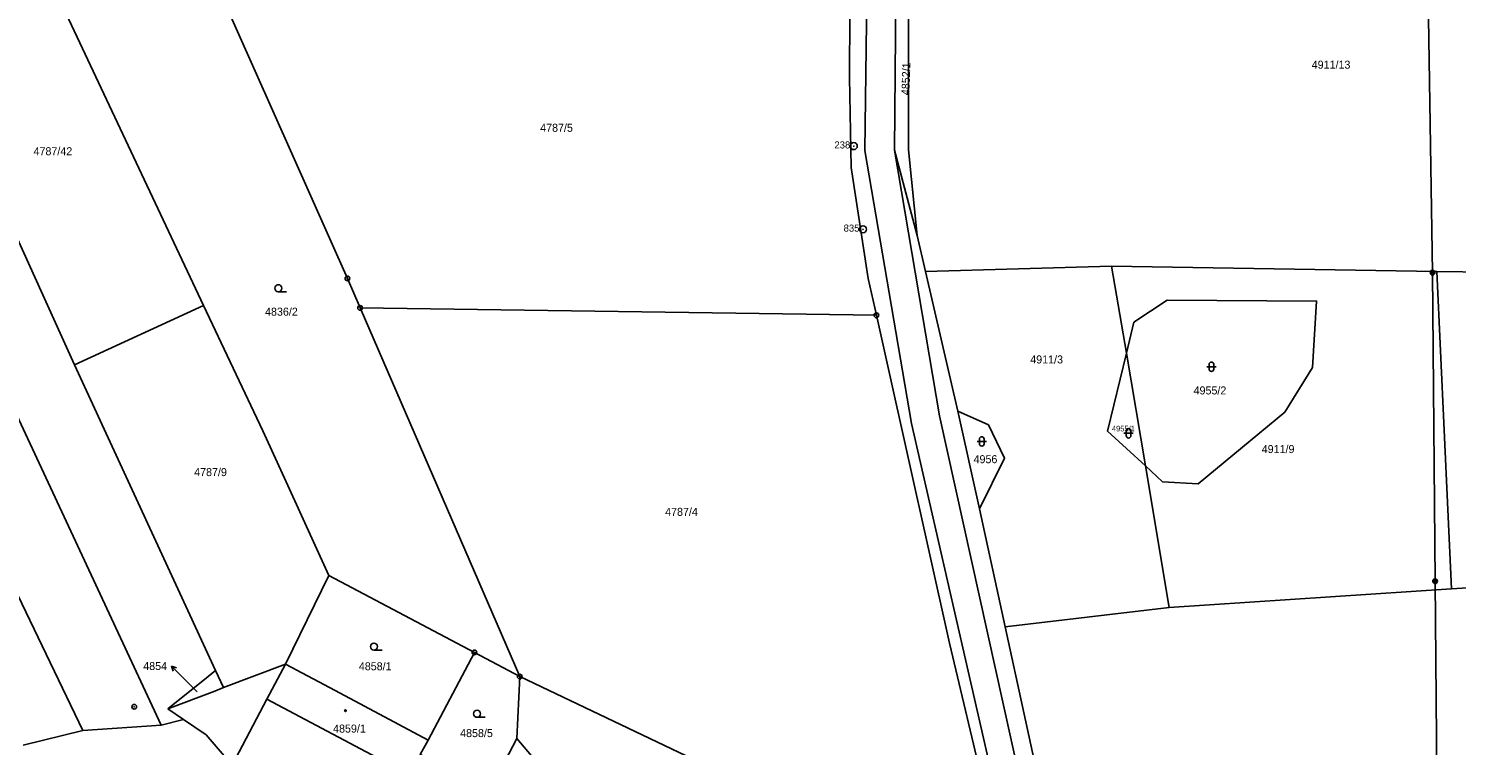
# Model space of a CAD drawing. Extents: x -733394 to -722299, y -1082822 to -1075049.
# Drawn here: x -725119.7 to -724816.4, y -1079587.7 to -1079435.5 of the extents above; entities that cross this region are included whole.
import ezdxf

# ---------------------------------------------------------------- set-up
doc = ezdxf.new("R2010")
doc.units = 0
for name, color, linetype in [('Hranice parcel', 7, 'Continuous'), ('Parcelní čísla', 7, 'Continuous'), ('Pop  PČ popisy', 7, 'Continuous'), ('Poz předměty', 7, 'Continuous'), ('Vnitřní kresba', 7, 'Continuous'), ('Značky bodu BP', 7, 'Continuous'), ('Značky budov', 7, 'Continuous'), ('Značky kultur', 7, 'Continuous')]:
    doc.layers.add(name, color=color, linetype=linetype)

msp = doc.modelspace()

# ---------------------------------------------------------------- linework, layer by layer
at = {"layer": 'Hranice parcel'}
for p, q in [((-724935.37, -1079417.64), (-724935.81, -1079461.3)), ((-724932.81, -1079461.25), (-724932.85, -1079417.47)), ((-725082.52, -1079494.3), (-725116.84, -1079421.53)), ((-725109.98, -1079506.9), (-725146.38, -1079426.48)), ((-724935.81, -1079461.3), (-724930.98, -1079479.46)), ((-724930.98, -1079479.46), (-724932.81, -1079461.25)), ((-724929.22, -1079487.09), (-724930.98, -1079479.46)), ((-724889.67, -1079485.92), (-724929.22, -1079487.09)), ((-724922.37, -1079516.71), (-724929.22, -1079487.09)), ((-724820.62, -1079487.1), (-724889.67, -1079485.92)), ((-724886.55, -1079504.45), (-724889.67, -1079485.92)), ((-724774.26, -1079487.73), (-724820.62, -1079487.1)), ((-724820.62, -1079487.1), (-724817.47, -1079554.45)), ((-725082.52, -1079494.3), (-725109.98, -1079506.9)), ((-724939.63, -1079496.39), (-725049.29, -1079494.82)), ((-725049.29, -1079494.82), (-725015.39, -1079573.1)), ((-724886.55, -1079504.45), (-724884.94, -1079497.86)), ((-724890.58, -1079521.01), (-724886.55, -1079504.45)), ((-724882.51, -1079528.38), (-724886.55, -1079504.45)), ((-725109.98, -1079506.9), (-725079.97, -1079571.8)), ((-724922.37, -1079516.71), (-724917.76, -1079537.48)), ((-724882.51, -1079528.38), (-724890.58, -1079521.01)), ((-724877.45, -1079558.44), (-724882.51, -1079528.38)), ((-724912.3, -1079562.55), (-724917.76, -1079537.48)), ((-725055.94, -1079551.67), (-725065.13, -1079570.45)), ((-725025.02, -1079567.98), (-725055.94, -1079551.67)), ((-724817.47, -1079554.45), (-724771.02, -1079551.64)), ((-724877.45, -1079558.44), (-724817.47, -1079554.45)), ((-724912.3, -1079562.55), (-724877.45, -1079558.44)), ((-725065.13, -1079570.45), (-725078.28, -1079575.45)), ((-725034.87, -1079586.58), (-725025.02, -1079567.98)), ((-725015.39, -1079573.1), (-725025.02, -1079567.98)), ((-725078.28, -1079575.45), (-725079.97, -1079571.8)), ((-725015.98, -1079586.26), (-725015.39, -1079573.1)), ((-725015.39, -1079573.1), (-724978.56, -1079590.6)), ((-725086.82, -1079582.22), (-725091.54, -1079583.43)), ((-725090.13, -1079579.96), (-725086.82, -1079582.22)), ((-725108.17, -1079584.53), (-725120.82, -1079587.69)), ((-725091.54, -1079583.43), (-725108.17, -1079584.53)), ((-725015.98, -1079586.26), (-725029.94, -1079612.73)), ((-725002.25, -1079602.37), (-725015.98, -1079586.26))]:
    msp.add_line(p, q, dxfattribs=at)
for points in [[(-725281.83, -1079243.69), (-725296.39, -1079266.18), (-725172.95, -1079441.99), (-725162.13, -1079432.04), (-725091.54, -1079583.43)], [(-725083.38, -1079417.95), (-725052, -1079488.55), (-725049.29, -1079494.82)], [(-724939.63, -1079496.39), (-724941.4, -1079488.6), (-724945, -1079465), (-724945.37, -1079445.87), (-724945.23, -1079418.34), (-724945.22, -1079417.2)], [(-725108.17, -1079584.53), (-725175.61, -1079444.44), (-725188.29, -1079453.54)], [(-725055.94, -1079551.67), (-725065.01, -1079531.78), (-725069.96, -1079520.94), (-725082.52, -1079494.3)], [(-724884.94, -1079497.86), (-724877.85, -1079493.14), (-724846.14, -1079493.36), (-724846.98, -1079507.49), (-724852.87, -1079516.94), (-724871.31, -1079532.19), (-724878.85, -1079531.73), (-724882.51, -1079528.38)], [(-724913.34, -1079611.26), (-724916.67, -1079597.27), (-724924.12, -1079566.03), (-724937.33, -1079506.52), (-724939.63, -1079496.39)], [(-724917.76, -1079537.48), (-724912.43, -1079526.69), (-724915.83, -1079519.66), (-724922.37, -1079516.71)], [(-724903.38, -1079629.61), (-724900.19, -1079618.2), (-724912.3, -1079562.55)], [(-725065.13, -1079570.45), (-725054.58, -1079576.07), (-725034.87, -1079586.58)], [(-725079.97, -1079571.8), (-725081.57, -1079573.09), (-725090.13, -1079579.96)], [(-725090.13, -1079579.96), (-725080.15, -1079576.16), (-725078.28, -1079575.45)], [(-725086.82, -1079582.22), (-725082, -1079585.5), (-725076.48, -1079591.92)], [(-725034.87, -1079586.58), (-725036.57, -1079589.61), (-725022.66, -1079595.99)]]:
    msp.add_lwpolyline(points, dxfattribs=at)
at = {"layer": 'Pop  PČ popisy'}
for p, q in [((-725087.22, -1079572.98), (-725089.34, -1079570.86)), ((-725089.34, -1079570.86), (-725088.28, -1079571.21)), ((-725089.34, -1079570.86), (-725088.99, -1079571.92)), ((-725083.88, -1079576.32), (-725087.22, -1079572.98))]:
    msp.add_line(p, q, dxfattribs=at)
at = {"layer": 'Poz předměty'}
for p, q in [((-724822.77, -1079405.96), (-724821.51, -1079487.33)), ((-724821.51, -1079487.33), (-724820.98, -1079552.85)), ((-724820.98, -1079552.85), (-724820.37, -1079622.96))]:
    msp.add_line(p, q, dxfattribs=at)
for centre, radius in [((-724821.51, -1079487.33), 0.5), ((-724821.51, -1079487.33), 0.4), ((-724821.51, -1079487.33), 0.3), ((-724821.51, -1079487.33), 0.2), ((-724821.51, -1079487.33), 0.1), ((-724820.98, -1079552.85), 0.5), ((-724820.98, -1079552.85), 0.4), ((-724820.98, -1079552.85), 0.3), ((-724820.98, -1079552.85), 0.2), ((-724820.98, -1079552.85), 0.1)]:
    msp.add_circle(centre, radius, dxfattribs=at)
at = {"layer": 'Vnitřní kresba'}
for p, q in [((-724942.06, -1079461.41), (-724940.78, -1079351.49)), ((-724926.25, -1079517.75), (-724935.81, -1079461.3)), ((-724932.17, -1079519.33), (-724942.06, -1079461.41)), ((-724906.56, -1079606.59), (-724926.25, -1079517.75)), ((-724932.17, -1079519.33), (-724912.58, -1079605.14)), ((-725065.13, -1079570.45), (-725069.07, -1079577.91)), ((-725069.07, -1079577.91), (-725076.48, -1079591.92))]:
    msp.add_line(p, q, dxfattribs=at)
msp.add_lwpolyline([(-725069.07, -1079577.91), (-725039.85, -1079593.4), (-725041.25, -1079596.01)], dxfattribs=at)
at = {"layer": 'Značky bodu BP'}
for centre, radius in [((-724944.44, -1079460.46), 0.75), ((-724944.44, -1079460.46), 0.03), ((-724942.49, -1079478.12), 0.75), ((-724942.49, -1079478.12), 0.03), ((-725052, -1079488.55), 0.5), ((-725052, -1079488.55), 0.0303), ((-725049.29, -1079494.82), 0.5), ((-725049.29, -1079494.82), 0.0303), ((-724939.63, -1079496.39), 0.5), ((-724939.63, -1079496.39), 0.0303), ((-725025.02, -1079567.98), 0.5), ((-725025.02, -1079567.98), 0.0303), ((-725015.39, -1079573.1), 0.5), ((-725015.39, -1079573.1), 0.0303), ((-725097.26, -1079579.51), 0.5), ((-725097.26, -1079579.51), 0.0303)]:
    msp.add_circle(centre, radius, dxfattribs=at)
at = {"layer": 'Značky budov'}
msp.add_circle((-725052.4, -1079580.35), 0.175, dxfattribs=at)
at = {"layer": 'Značky kultur'}
for p, q in [((-725066.66, -1079491.39), (-725064.91, -1079491.39)), ((-724868.99, -1079506.81), (-724868.99, -1079507.81)), ((-724867.99, -1079507.81), (-724867.99, -1079506.81)), ((-724869.49, -1079507.31), (-724867.49, -1079507.31)), ((-724887.09, -1079521.44), (-724885.09, -1079521.44)), ((-724886.59, -1079520.94), (-724886.59, -1079521.94)), ((-724885.59, -1079521.94), (-724885.59, -1079520.94)), ((-724918.25, -1079523.17), (-724916.25, -1079523.17)), ((-724917.75, -1079522.67), (-724917.75, -1079523.67)), ((-724916.75, -1079523.67), (-724916.75, -1079522.67)), ((-725046.35, -1079567.48), (-725044.6, -1079567.48)), ((-725024.45, -1079581.75), (-725022.7, -1079581.75))]:
    msp.add_line(p, q, dxfattribs=at)
for centre in [(-725066.66, -1079490.64), (-725046.35, -1079566.73), (-725024.45, -1079581)]:
    msp.add_circle(centre, 0.75, dxfattribs=at)
for centre, start, end in [((-724868.49, -1079506.81), 0, 180), ((-724868.49, -1079507.81), 180, 359.9879), ((-724886.09, -1079520.94), 0, 180), ((-724886.09, -1079521.94), 180, 359.9879), ((-724917.25, -1079522.67), 0, 180), ((-724917.25, -1079523.67), 180, 359.9879)]:
    msp.add_arc(centre, 0.5, start, end, dxfattribs=at)

# ---------------------------------------------------------------- texts
at = {"layer": 'Parcelní čísla'}
msp.add_text('4852/1', height=1.7, rotation=88, dxfattribs=at).set_placement((-724932.64, -1079449.67))
for s, height, p in [('4911/13', 1.7, (-724847.18, -1079444.02)), ('4787/5', 1.7, (-725011.05, -1079457.42)), ('4787/42', 1.7, (-725118.65, -1079462.4)), ('4836/2', 1.7, (-725069.48, -1079496.47)), ('4911/3', 1.7, (-724906.96, -1079506.61)), ('4955/2', 1.7, (-724872.27, -1079513.19)), ('4955/1', 1.19, (-724889.61, -1079521.04)), ('4911/9', 1.7, (-724857.8, -1079525.64)), ('4956', 1.7, (-724919, -1079527.79)), ('4787/9', 1.7, (-725084.54, -1079530.53)), ('4787/4', 1.7, (-724984.51, -1079538.97)), ('4854', 1.7, (-725095.35, -1079571.71)), ('4858/1', 1.7, (-725049.56, -1079571.76)), ('4859/1', 1.7, (-725055.03, -1079584.99)), ('4858/5', 1.7, (-725028.05, -1079585.95))]:
    msp.add_text(s, height=height, dxfattribs=at).set_placement(p)
at = {"layer": 'Značky bodu BP'}
for s, p in [('238', (-724948.54, -1079460.96)), ('835', (-724946.59, -1079478.62))]:
    msp.add_text(s, height=1.5, dxfattribs=at).set_placement(p)

doc.saveas('drawing.dxf')
